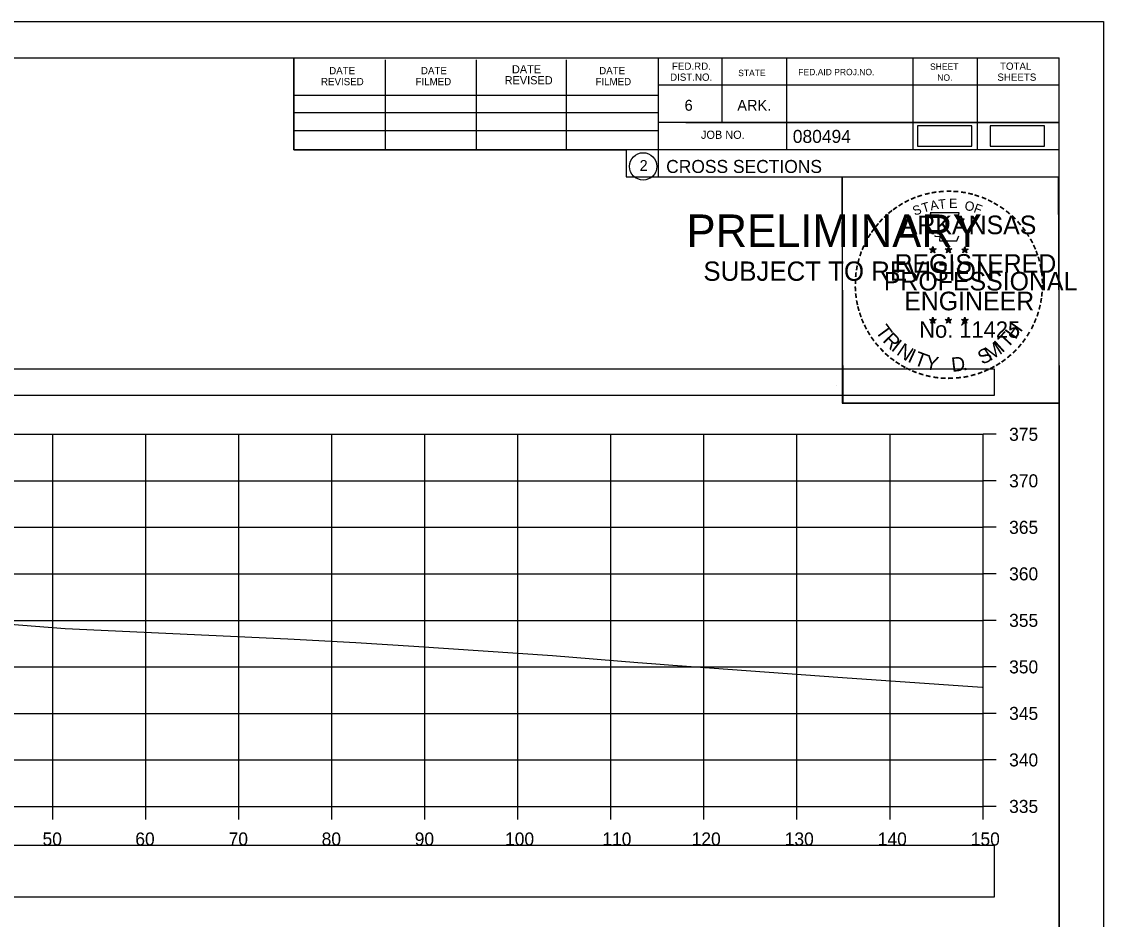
# Model space of a CAD drawing. Extents: x 1376273 to 1384221, y 378927 to 384592.
# Drawn here: x 1377104.4 to 1377220.7, y 380655.3 to 380751.8 of the extents above; entities that cross this region are included whole.
import ezdxf

# ---------------------------------------------------------------- set-up
doc = ezdxf.new("R2010")
doc.units = 0
for name, color, linetype in [('R_Axis', 7, 'Continuous'), ('R_Axis Annot', 7, 'Continuous'), ('R_Border', 7, 'Continuous'), ('R_Border PE', 7, 'Continuous'), ('R_Border Prem', 7, 'Continuous'), ('R_Drive', 7, 'Continuous'), ('R_Exist Surface', 7, 'Continuous'), ('R_Grid', 7, 'Continuous'), ('R_No Plot', 7, 'Continuous')]:
    doc.layers.add(name, color=color, linetype=linetype)

msp = doc.modelspace()

# ---------------------------------------------------------------- linework, layer by layer
at = {"layer": 'R_Axis'}
for p, q in [((1377207.77, 380667.49), (1377207.77, 380707.49)), ((1377209.17, 380707.49), (1377207.77, 380707.49)), ((1377209.17, 380702.49), (1377207.77, 380702.49)), ((1377209.17, 380697.49), (1377207.77, 380697.49)), ((1377209.17, 380692.49), (1377207.77, 380692.49)), ((1377209.17, 380687.49), (1377207.77, 380687.49)), ((1377209.17, 380682.49), (1377207.77, 380682.49)), ((1377209.17, 380677.49), (1377207.77, 380677.49)), ((1377209.17, 380672.49), (1377207.77, 380672.49)), ((1376907.77, 380667.49), (1377207.77, 380667.49)), ((1377107.77, 380666.09), (1377107.77, 380667.49)), ((1377117.77, 380666.09), (1377117.77, 380667.49)), ((1377127.77, 380666.09), (1377127.77, 380667.49)), ((1377137.77, 380666.09), (1377137.77, 380667.49)), ((1377147.77, 380666.09), (1377147.77, 380667.49)), ((1377157.77, 380666.09), (1377157.77, 380667.49)), ((1377167.77, 380666.09), (1377167.77, 380667.49)), ((1377177.77, 380666.09), (1377177.77, 380667.49)), ((1377187.77, 380666.09), (1377187.77, 380667.49)), ((1377197.77, 380666.09), (1377197.77, 380667.49)), ((1377207.77, 380666.09), (1377207.77, 380667.49)), ((1377209.17, 380667.49), (1377207.77, 380667.49))]:
    msp.add_line(p, q, dxfattribs=at)
at = {"layer": 'R_Axis Annot'}
for points in [[(1376907.2, 380711.68), (1377209.01, 380711.68), (1377209.01, 380714.49), (1376907.2, 380714.49)], [(1376907.2, 380657.76), (1377209.01, 380657.76), (1377209.01, 380663.28), (1376907.2, 380663.28)]]:
    msp.add_lwpolyline(points, close=True, dxfattribs=at)
at = {"layer": 'R_Border'}
for p, q in [((1376899.77, 380747.95), (1377215.95, 380747.95)), ((1377133.69, 380738.07), (1377133.69, 380747.95)), ((1377143.55, 380738.07), (1377143.55, 380747.75)), ((1377153.31, 380738.07), (1377153.31, 380747.75)), ((1377162.99, 380738.07), (1377162.99, 380747.75)), ((1377172.85, 380747.95), (1377172.85, 380735.15)), ((1377179.69, 380747.95), (1377179.69, 380741.01)), ((1377186.63, 380747.95), (1377186.63, 380738.07)), ((1377200.21, 380747.95), (1377200.21, 380738.07)), ((1377207.15, 380747.95), (1377207.15, 380738.07)), ((1377215.95, 380542.49), (1377215.95, 380747.95)), ((1377215.95, 380745.01), (1377172.85, 380745.01)), ((1377215.95, 380745.03), (1377215.95, 380745.03)), ((1377133.69, 380743.93), (1377172.85, 380743.93)), ((1377133.69, 380742.07), (1377172.85, 380742.07)), ((1377133.69, 380738.07), (1377133.69, 380740.13)), ((1377133.69, 380740.13), (1377172.85, 380740.13)), ((1377215.95, 380741.01), (1377172.85, 380741.01)), ((1377175.81, 380741.01), (1377215.95, 380741.01)), ((1377215.95, 380738.07), (1377133.69, 380738.07)), ((1377172.85, 380735.15), (1377215.95, 380735.15))]:
    msp.add_line(p, q, dxfattribs=at)
msp.add_circle((1377171.23, 380736.29), 1.47, dxfattribs=at)
at = {"layer": 'R_Border PE'}
for p, q in [((1377202.03, 380727.41), (1377202.38, 380727.3)), ((1377202.03, 380727.41), (1377202.29, 380727.36)), ((1377202.03, 380727.41), (1377202.27, 380727.29)), ((1377202.17, 380727), (1377202.38, 380727.3)), ((1377202.38, 380727.66), (1377202.34, 380727.41)), ((1377202.38, 380727.3), (1377202.38, 380727.66)), ((1377202.38, 380727.66), (1377202.43, 380727.41)), ((1377202.73, 380727.41), (1377202.38, 380727.3)), ((1377202.59, 380727), (1377202.38, 380727.3)), ((1377202.73, 380727.41), (1377202.44, 380727.36)), ((1377202.59, 380727), (1377202.46, 380727.29)), ((1377202.73, 380727.41), (1377202.52, 380727.31)), ((1377203.7, 380727.41), (1377204.05, 380727.3)), ((1377203.7, 380727.41), (1377203.96, 380727.36)), ((1377203.7, 380727.41), (1377203.94, 380727.29)), ((1377203.84, 380727), (1377204.05, 380727.3)), ((1377204.05, 380727.66), (1377204.01, 380727.41)), ((1377204.05, 380727.3), (1377204.05, 380727.66)), ((1377204.05, 380727.66), (1377204.1, 380727.41)), ((1377204.4, 380727.41), (1377204.05, 380727.3)), ((1377204.26, 380727), (1377204.05, 380727.3)), ((1377204.4, 380727.41), (1377204.11, 380727.36)), ((1377204.26, 380727), (1377204.13, 380727.29)), ((1377204.4, 380727.41), (1377204.19, 380727.31)), ((1377205.47, 380727.4), (1377205.82, 380727.29)), ((1377205.47, 380727.4), (1377205.72, 380727.35)), ((1377205.47, 380727.4), (1377205.7, 380727.28)), ((1377205.6, 380726.99), (1377205.82, 380727.29)), ((1377205.82, 380727.65), (1377205.77, 380727.4)), ((1377205.82, 380727.29), (1377205.82, 380727.65)), ((1377205.82, 380727.65), (1377205.86, 380727.4)), ((1377206.16, 380727.4), (1377205.82, 380727.29)), ((1377206.03, 380726.99), (1377205.82, 380727.29)), ((1377206.16, 380727.4), (1377205.88, 380727.35)), ((1377206.03, 380726.99), (1377205.89, 380727.28)), ((1377206.16, 380727.4), (1377205.96, 380727.3)), ((1377202.17, 380727), (1377202.29, 380727.25)), ((1377202.17, 380727), (1377202.38, 380727.22)), ((1377202.59, 380727), (1377202.38, 380727.22)), ((1377203.84, 380727), (1377203.96, 380727.25)), ((1377203.84, 380727), (1377204.05, 380727.22)), ((1377204.26, 380727), (1377204.05, 380727.22)), ((1377205.6, 380726.99), (1377205.73, 380727.23)), ((1377205.6, 380726.99), (1377205.81, 380727.21)), ((1377206.03, 380726.99), (1377205.81, 380727.2)), ((1377202.03, 380719.84), (1377202.38, 380719.73)), ((1377202.03, 380719.84), (1377202.28, 380719.79)), ((1377202.03, 380719.84), (1377202.27, 380719.71)), ((1377202.16, 380719.43), (1377202.38, 380719.73)), ((1377202.16, 380719.43), (1377202.29, 380719.67)), ((1377202.16, 380719.43), (1377202.38, 380719.65)), ((1377202.38, 380720.09), (1377202.34, 380719.84)), ((1377202.38, 380719.73), (1377202.38, 380720.09)), ((1377202.38, 380720.09), (1377202.43, 380719.84)), ((1377202.72, 380719.84), (1377202.38, 380719.73)), ((1377202.59, 380719.43), (1377202.38, 380719.73)), ((1377202.59, 380719.43), (1377202.38, 380719.64)), ((1377202.72, 380719.84), (1377202.44, 380719.79)), ((1377202.59, 380719.43), (1377202.45, 380719.72)), ((1377202.72, 380719.84), (1377202.52, 380719.73)), ((1377203.7, 380719.84), (1377204.05, 380719.73)), ((1377203.7, 380719.84), (1377203.95, 380719.79)), ((1377203.7, 380719.84), (1377203.93, 380719.71)), ((1377203.83, 380719.43), (1377204.05, 380719.73)), ((1377203.83, 380719.43), (1377203.96, 380719.67)), ((1377203.83, 380719.43), (1377204.04, 380719.65)), ((1377204.05, 380720.09), (1377204.01, 380719.84)), ((1377204.26, 380719.43), (1377204.04, 380719.64)), ((1377204.05, 380719.73), (1377204.05, 380720.09)), ((1377204.05, 380720.09), (1377204.1, 380719.84)), ((1377204.39, 380719.84), (1377204.05, 380719.73)), ((1377204.26, 380719.43), (1377204.05, 380719.73)), ((1377204.39, 380719.84), (1377204.11, 380719.79)), ((1377204.26, 380719.43), (1377204.12, 380719.72)), ((1377204.39, 380719.84), (1377204.19, 380719.73)), ((1377205.46, 380719.83), (1377205.81, 380719.72)), ((1377205.46, 380719.83), (1377205.72, 380719.78)), ((1377205.46, 380719.83), (1377205.7, 380719.7)), ((1377205.6, 380719.42), (1377205.81, 380719.72)), ((1377205.6, 380719.42), (1377205.72, 380719.66)), ((1377205.6, 380719.42), (1377205.81, 380719.64)), ((1377205.81, 380720.08), (1377205.77, 380719.83)), ((1377205.81, 380719.72), (1377205.81, 380720.08)), ((1377205.81, 380720.08), (1377205.86, 380719.83)), ((1377206.16, 380719.83), (1377205.81, 380719.72)), ((1377206.03, 380719.42), (1377205.81, 380719.72)), ((1377206.03, 380719.42), (1377205.81, 380719.63)), ((1377206.16, 380719.83), (1377205.87, 380719.78)), ((1377206.03, 380719.42), (1377205.89, 380719.71)), ((1377206.16, 380719.83), (1377205.96, 380719.72))]:
    msp.add_line(p, q, dxfattribs=at)
for points in [[(1377202.07, 380731.29), (1377202.34, 380730.46)], [(1377205.58, 380730.37), (1377205.73, 380730.65), (1377205.04, 380730.63), (1377205.19, 380731.29), (1377202.07, 380731.29)], [(1377202.57, 380728.86), (1377202.57, 380728.78), (1377203.13, 380728.76), (1377203.07, 380728.29), (1377204.94, 380728.29), (1377205.15, 380728.82)], [(1377202.38, 380727.66), (1377202.59, 380727), (1377202.03, 380727.41), (1377202.73, 380727.41), (1377202.17, 380727), (1377202.38, 380727.66)], [(1377204.05, 380727.66), (1377204.26, 380727), (1377203.7, 380727.41), (1377204.4, 380727.41), (1377203.84, 380727), (1377204.05, 380727.66)], [(1377205.82, 380727.65), (1377206.03, 380726.99), (1377205.47, 380727.4), (1377206.16, 380727.4), (1377205.6, 380726.99), (1377205.82, 380727.65)], [(1377202.38, 380720.09), (1377202.59, 380719.43), (1377202.03, 380719.84), (1377202.72, 380719.84), (1377202.16, 380719.43), (1377202.38, 380720.09)], [(1377204.05, 380720.09), (1377204.26, 380719.43), (1377203.7, 380719.84), (1377204.39, 380719.84), (1377203.83, 380719.43), (1377204.05, 380720.09)], [(1377205.81, 380720.08), (1377206.03, 380719.42), (1377205.46, 380719.83), (1377206.16, 380719.83), (1377205.6, 380719.42), (1377205.81, 380720.08)]]:
    msp.add_lwpolyline(points, dxfattribs=at)
for centre, radius in [((1377202.38, 380727.3), 0.172), ((1377202.38, 380727.3), 0.145), ((1377202.38, 380727.3), 0.116), ((1377202.38, 380727.3), 0.0991), ((1377202.38, 380727.3), 0.0747), ((1377202.38, 380727.3), 0.0495), ((1377202.38, 380727.3), 0.0296), ((1377204.05, 380727.3), 0.172), ((1377204.05, 380727.3), 0.145), ((1377204.05, 380727.3), 0.116), ((1377204.05, 380727.3), 0.0991), ((1377204.05, 380727.3), 0.0747), ((1377204.05, 380727.3), 0.0495), ((1377204.05, 380727.3), 0.0296), ((1377205.81, 380727.29), 0.172), ((1377205.81, 380727.29), 0.145), ((1377205.81, 380727.29), 0.116), ((1377205.81, 380727.29), 0.0991), ((1377205.81, 380727.29), 0.0747), ((1377205.81, 380727.29), 0.0495), ((1377205.81, 380727.29), 0.0296), ((1377202.38, 380719.72), 0.172), ((1377202.38, 380719.72), 0.145), ((1377202.38, 380719.72), 0.116), ((1377202.38, 380719.72), 0.0991), ((1377202.38, 380719.72), 0.0747), ((1377202.38, 380719.72), 0.0495), ((1377202.38, 380719.72), 0.0296), ((1377204.05, 380719.72), 0.172), ((1377204.05, 380719.72), 0.145), ((1377204.05, 380719.72), 0.116), ((1377204.05, 380719.72), 0.0991), ((1377204.05, 380719.72), 0.0747), ((1377204.05, 380719.72), 0.0495), ((1377204.05, 380719.72), 0.0296), ((1377205.81, 380719.71), 0.172), ((1377205.81, 380719.71), 0.145), ((1377205.81, 380719.71), 0.116), ((1377205.81, 380719.71), 0.0991), ((1377205.81, 380719.71), 0.0747), ((1377205.81, 380719.71), 0.0495), ((1377205.81, 380719.71), 0.0296)]:
    msp.add_circle(centre, radius, dxfattribs=at)
at = {"layer": 'R_Drive'}
for points in [[(1377200.72, 380738.45), (1377206.55, 380738.45), (1377206.55, 380740.64), (1377200.72, 380740.64)], [(1377208.55, 380738.45), (1377214.39, 380738.45), (1377214.39, 380740.64), (1377208.55, 380740.64)]]:
    msp.add_lwpolyline(points, close=True, dxfattribs=at)
at = {"layer": 'R_Exist Surface'}
msp.add_lwpolyline([(1377101.33, 380687.24), (1377109.1, 380686.6), (1377133.03, 380685.5), (1377140.37, 380685.12), (1377146.6, 380684.72), (1377161.48, 380683.72), (1377170.65, 380682.96), (1377172.12, 380682.85), (1377174.43, 380682.66), (1377192.65, 380681.36), (1377198.36, 380680.95), (1377207.66, 380680.32), (1377207.77, 380680.32)], dxfattribs=at)
at = {"layer": 'R_Grid'}
for p, q in [((1376907.77, 380707.49), (1377207.77, 380707.49)), ((1376907.77, 380707.49), (1377207.77, 380707.49)), ((1377107.77, 380667.49), (1377107.77, 380707.49)), ((1377107.77, 380667.49), (1377107.77, 380707.49)), ((1377117.77, 380667.49), (1377117.77, 380707.49)), ((1377117.77, 380667.49), (1377117.77, 380707.49)), ((1377127.77, 380667.49), (1377127.77, 380707.49)), ((1377127.77, 380667.49), (1377127.77, 380707.49)), ((1377137.77, 380667.49), (1377137.77, 380707.49)), ((1377137.77, 380667.49), (1377137.77, 380707.49)), ((1377147.77, 380667.49), (1377147.77, 380707.49)), ((1377147.77, 380667.49), (1377147.77, 380707.49)), ((1377157.77, 380667.49), (1377157.77, 380707.49)), ((1377157.77, 380667.49), (1377157.77, 380707.49)), ((1377167.77, 380667.49), (1377167.77, 380707.49)), ((1377167.77, 380667.49), (1377167.77, 380707.49)), ((1377177.77, 380667.49), (1377177.77, 380707.49)), ((1377177.77, 380667.49), (1377177.77, 380707.49)), ((1377187.77, 380667.49), (1377187.77, 380707.49)), ((1377187.77, 380667.49), (1377187.77, 380707.49)), ((1377197.77, 380667.49), (1377197.77, 380707.49)), ((1377197.77, 380667.49), (1377197.77, 380707.49)), ((1377207.77, 380667.49), (1377207.77, 380707.49)), ((1377207.77, 380667.49), (1377207.77, 380707.49)), ((1376907.77, 380702.49), (1377207.77, 380702.49)), ((1376907.77, 380702.49), (1377207.77, 380702.49)), ((1376907.77, 380697.49), (1377207.77, 380697.49)), ((1376907.77, 380697.49), (1377207.77, 380697.49)), ((1376907.77, 380692.49), (1377207.77, 380692.49)), ((1376907.77, 380692.49), (1377207.77, 380692.49)), ((1376907.77, 380687.49), (1377207.77, 380687.49)), ((1376907.77, 380687.49), (1377207.77, 380687.49)), ((1376907.77, 380682.49), (1377207.77, 380682.49)), ((1376907.77, 380682.49), (1377207.77, 380682.49)), ((1376907.77, 380677.49), (1377207.77, 380677.49)), ((1376907.77, 380677.49), (1377207.77, 380677.49)), ((1376907.77, 380672.49), (1377207.77, 380672.49)), ((1376907.77, 380672.49), (1377207.77, 380672.49)), ((1376907.77, 380667.49), (1377207.77, 380667.49)), ((1376907.77, 380667.49), (1377207.77, 380667.49))]:
    msp.add_line(p, q, dxfattribs=at)
at = {"layer": 'R_No Plot'}
for p, q in [((1376887.37, 380751.85), (1377220.7, 380751.85)), ((1377191.98, 380712.7), (1377191.98, 380712.7))]:
    msp.add_line(p, q, dxfattribs=at)
for points in [[(1376887.36, 380751.85), (1377220.7, 380751.85), (1377220.7, 380538.51), (1376887.36, 380538.51)], [(1377133.69, 380747.95), (1377133.69, 380738.07), (1377169.42, 380738.07), (1377169.42, 380735.15), (1377192.62, 380735.15), (1377192.62, 380710.82), (1377215.95, 380710.82), (1377215.95, 380542.49), (1376899.77, 380542.49), (1376899.77, 380747.95)], [(1377192.62, 380735.15), (1377215.83, 380735.15), (1377215.95, 380710.82), (1377192.74, 380710.82)]]:
    msp.add_lwpolyline(points, close=True, dxfattribs=at)

# ---------------------------------------------------------------- texts
at = {"layer": 'R_Axis Annot'}
for s, p in [('375', (1377210.57, 380706.79)), ('370', (1377210.57, 380701.79)), ('365', (1377210.57, 380696.79)), ('360', (1377210.57, 380691.79)), ('355', (1377210.57, 380686.79)), ('350', (1377210.57, 380681.79)), ('345', (1377210.57, 380676.79)), ('340', (1377210.57, 380671.79)), ('335', (1377210.57, 380666.79)), ('50', (1377106.68, 380663.29)), ('60', (1377116.65, 380663.29)), ('70', (1377126.68, 380663.29)), ('80', (1377136.68, 380663.29)), ('90', (1377146.68, 380663.29)), ('100', (1377156.39, 380663.29)), ('110', (1377166.85, 380663.29)), ('120', (1377176.45, 380663.29)), ('130', (1377186.45, 380663.29)), ('140', (1377196.45, 380663.29)), ('150', (1377206.45, 380663.29))]:
    msp.add_text(s, height=1.4, dxfattribs=at).set_placement(p)
at = {"layer": 'R_Border'}
for s, height, p in [('DATE', 0.879, (1377157.13, 380746.29)), ('FED.RD.', 0.782, (1377174.33, 380746.67)), ('SHEET', 0.684, (1377202.07, 380746.67)), ('TOTAL', 0.782, (1377209.59, 380746.67)), ('DATE', 0.782, (1377137.49, 380746.19)), ('DATE', 0.782, (1377147.35, 380746.19)), ('REVISED', 0.879, (1377156.35, 380745.11)), ('DATE', 0.782, (1377166.51, 380746.19)), ('DIST.NO.', 0.782, (1377174.13, 380745.49)), ('STATE', 0.684, (1377181.45, 380745.99)), ('FED.AID PROJ.NO.', 0.684, (1377187.91, 380746.09)), ('NO.', 0.684, (1377202.85, 380745.49)), ('SHEETS', 0.782, (1377209.31, 380745.49)), ('REVISED', 0.782, (1377136.61, 380745.01)), ('FILMED', 0.782, (1377146.77, 380745.01)), ('FILMED', 0.782, (1377166.11, 380745.01)), ('6', 1.17, (1377175.69, 380742.27)), ('ARK.', 1.172, (1377181.35, 380742.27)), ('JOB NO.', 0.879, (1377177.45, 380739.25)), ('080494', 1.4, (1377187.32, 380738.81)), ('2', 1.17, (1377170.85, 380735.8)), ('CROSS SECTIONS', 1.4, (1377173.71, 380735.58))]:
    msp.add_text(s, height=height, rotation=360, dxfattribs=at).set_placement(p)
at = {"layer": 'R_Border PE'}
for s, height, rotation, p in [('-', 1.6, 19.1761, (1377200.82, 380732.41)), ('-', 1.6, 13.6301, (1377201.57, 380732.66)), ('-', 1.6, 10.2193, (1377202.25, 380732.82)), ('-', 1.6, 5.8968, (1377202.98, 380732.93)), ('-', 1.6, 0.1862, (1377203.75, 380733)), ('-', 1.6, 357.743, (1377204.47, 380732.99)), ('-', 1.6, 352.1617, (1377205.22, 380732.93)), ('-', 1.6, 347.2049, (1377205.94, 380732.82)), ('-', 1.6, 342.3362, (1377206.57, 380732.66)), ('-', 1.6, 36.2317, (1377198.38, 380731.06)), ('-', 1.6, 34.0636, (1377198.96, 380731.46)), ('-', 1.6, 28.7918, (1377199.55, 380731.83)), ('-', 1.6, 24.3072, (1377200.19, 380732.15)), ('S', 1, 21.594, (1377200.43, 380730.97)), ('T', 1, 16.4036, (1377201.34, 380731.3)), ('A', 1, 11.2132, (1377202.17, 380731.55)), ('T', 1, 6.0228, (1377203.02, 380731.71)), ('E', 1, 0.8323, (1377204.12, 380731.82)), ('O', 1, 350.4515, (1377205.73, 380731.61)), ('F', 1, 340.0707, (1377206.68, 380731.39)), ('-', 1.6, 337.8551, (1377207.31, 380732.44)), ('-', 1.6, 334.1211, (1377207.94, 380732.17)), ('-', 1.6, 329.6409, (1377208.52, 380731.88)), ('-', 1.6, 325.8627, (1377209.16, 380731.52)), ('-', 1.6, 42.9622, (1377197.47, 380730.27)), ('-', 1.6, 38.9507, (1377197.9, 380730.69)), ('ARKANSAS', 2, 360, (1377198.93, 380729)), ('-', 1.6, 320.5297, (1377209.77, 380731.1)), ('-', 1.6, 315.5786, (1377210.37, 380730.61)), ('-', 1.6, 54.2325, (1377196.21, 380728.74)), ('-', 1.6, 50.6142, (1377196.62, 380729.3)), ('-', 1.6, 48.423, (1377197.02, 380729.79)), ('-', 1.6, 309.8797, (1377210.94, 380730.06)), ('-', 1.6, 306.6522, (1377211.46, 380729.46)), ('-', 1.6, 62.8713, (1377195.57, 380727.6)), ('-', 1.6, 58.0706, (1377195.88, 380728.21)), ('-', 1.4, 303.6753, (1377211.95, 380728.89)), ('-', 1.6, 299.6684, (1377212.27, 380728.28)), ('-', 1.6, 67.7743, (1377195.31, 380726.99)), ('DWB', 0.01, 360, (1377202.37, 380727.29)), ('DWB', 0.01, 360, (1377204.04, 380727.29)), ('DWB', 0.01, 360, (1377205.8, 380727.28)), ('-', 1.6, 294.6628, (1377212.59, 380727.67)), ('-', 1.6, 75.461, (1377194.89, 380725.64)), ('-', 1.6, 72.3945, (1377195.09, 380726.36)), ('REGISTERED', 2, 360, (1377198.25, 380724.85)), ('-', 1.6, 290.5728, (1377212.85, 380727.09)), ('-', 1.6, 285.1233, (1377213.08, 380726.51)), ('-', 1.6, 81.2013, (1377194.76, 380724.93)), ('PROFESSIONAL', 2, 360, (1377197.1, 380722.95)), ('-', 1.6, 280.5493, (1377213.28, 380725.77)), ('-', 1.6, 276.5962, (1377213.44, 380725)), ('-', 1.6, 89.0622, (1377194.66, 380723.54)), ('-', 1.6, 85.1863, (1377194.68, 380724.24)), ('-', 1.6, 274.3301, (1377213.5, 380724.28)), ('-', 1.6, 94.1959, (1377194.69, 380722.81)), ('-', 1.6, 98.9479, (1377194.77, 380722.14)), ('ENGINEER', 2, 360, (1377199.29, 380720.82)), ('-', 1.6, 263.5172, (1377213.52, 380722.98)), ('-', 1.6, 269.9407, (1377213.54, 380723.65)), ('-', 1.6, 101.7149, (1377194.9, 380721.41)), ('-', 1.6, 260.9953, (1377213.45, 380722.33)), ('-', 1.6, 105.4578, (1377195.06, 380720.82)), ('-', 1.6, 109.0874, (1377195.28, 380720.19)), ('-', 1.6, 252.8681, (1377213.16, 380720.93)), ('-', 1.6, 255.7626, (1377213.34, 380721.65)), ('-', 1.6, 114.0643, (1377195.53, 380719.59)), ('-', 1.6, 115.7289, (1377195.84, 380718.97)), ('T', 1.54, 306.0406, (1377196.14, 380718.56)), ('No. 11425', 1.757, 360, (1377200.91, 380717.87)), ('DWB', 0.01, 360, (1377202.36, 380719.72)), ('DWB', 0.01, 360, (1377204.03, 380719.72)), ('DWB', 0.01, 360, (1377205.8, 380719.71)), ('H', 1.54, 54.6088, (1377211.26, 380717.6)), ('-', 1.6, 244.6197, (1377212.67, 380719.63)), ('-', 1.6, 247.8887, (1377212.93, 380720.26)), ('-', 1.6, 120.4471, (1377196.19, 380718.39)), ('-', 1.6, 125.8934, (1377196.6, 380717.82)), ('R', 1.54, 314.005, (1377196.9, 380717.52)), ('T', 1.54, 46.6444, (1377210.37, 380716.66)), ('-', 1.6, 239.0712, (1377212.28, 380718.88)), ('-', 1.6, 130.7181, (1377197.06, 380717.27)), ('I', 1.54, 321.9694, (1377197.8, 380716.58)), ('N', 1.54, 326.5002, (1377198.37, 380716.11)), ('M', 1.54, 32.6563, (1377208.52, 380715.33)), ('I', 1.54, 42.1136, (1377209.81, 380716.18)), ('-', 1.6, 231.2538, (1377211.45, 380717.66)), ('-', 1.6, 233.8452, (1377211.88, 380718.22)), ('-', 1.6, 134.2238, (1377197.58, 380716.73)), ('-', 1.6, 138.9338, (1377198.1, 380716.26)), ('-', 1.6, 144.6463, (1377198.66, 380715.86)), ('I', 1.54, 335.3603, (1377199.57, 380715.33)), ('T', 1.54, 339.8912, (1377200.24, 380715)), ('Y', 1.54, 347.8556, (1377201.45, 380714.55)), ('D', 1.54, 6.3969, (1377204.44, 380714.19)), ('S', 1.54, 26.9312, (1377207.68, 380714.93)), ('-', 1.6, 221.0851, (1377210.44, 380716.59)), ('-', 1.6, 225.7653, (1377210.97, 380717.09)), ('-', 1.6, 148.0898, (1377199.22, 380715.49)), ('-', 1.6, 151.5704, (1377199.8, 380715.16)), ('-', 1.6, 154.6002, (1377200.32, 380714.91)), ('.', 1.54, 13.7642, (1377205.63, 380714.32)), ('-', 1.6, 204.2516, (1377208.18, 380715.06)), ('-', 1.6, 207.3568, (1377208.8, 380715.38)), ('-', 1.6, 212.2491, (1377209.36, 380715.73)), ('-', 1.6, 215.7363, (1377209.9, 380716.11)), ('-', 1.6, 158.5612, (1377200.94, 380714.66)), ('-', 1.6, 162.7983, (1377201.63, 380714.45)), ('-', 1.6, 167.5555, (1377202.35, 380714.28)), ('-', 1.6, 173.1155, (1377203.12, 380714.17)), ('-', 1.6, 176.5183, (1377203.87, 380714.12)), ('-', 1.6, 181.5918, (1377204.61, 380714.14)), ('-', 1.6, 185.8167, (1377205.42, 380714.22)), ('-', 1.6, 191.2858, (1377206.15, 380714.35)), ('-', 1.6, 195.4743, (1377206.88, 380714.55)), ('-', 1.6, 200.7184, (1377207.56, 380714.79))]:
    msp.add_text(s, height=height, rotation=rotation, dxfattribs=at).set_placement(p)
at = {"layer": 'R_Border Prem'}
for s, height, p in [('PRELIMINARY', 3.5, (1377175.9, 380727.62)), ('DWB', 0.01, (1377176.64, 380729.47)), ('SUBJECT TO REVISION', 2.0751, (1377177.71, 380723.99))]:
    msp.add_text(s, height=height, rotation=360, dxfattribs=at).set_placement(p)

doc.saveas('drawing.dxf')
